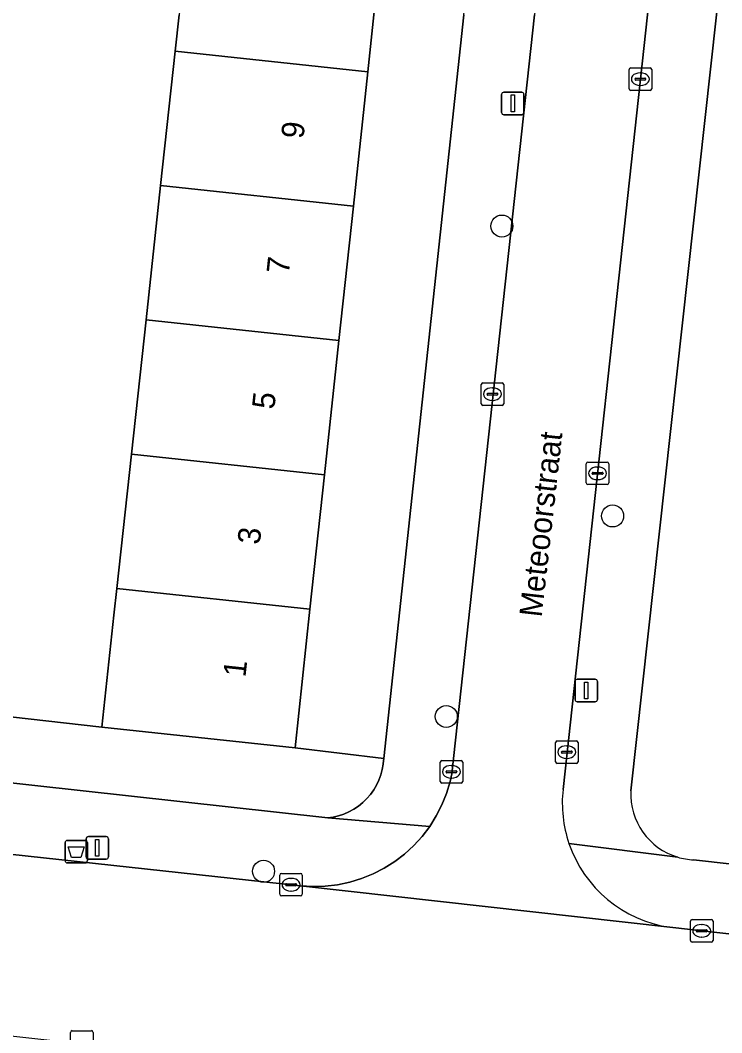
# Model space of a CAD drawing. Extents: x 161928 to 163071, y 386474 to 387428.
# Drawn here: x 162419.61 to 162450.73, y 386954.8 to 386999.76 of the extents above; entities that cross this region are included whole.
import ezdxf

# ---------------------------------------------------------------- set-up
doc = ezdxf.new("R2010")
doc.units = 0
for name, color, linetype in [('IMGEO_Afvalbak', 7, 'Continuous'), ('IMGEO_Boom', 7, 'Continuous'), ('IMGEO_Erf', 7, 'Continuous'), ('IMGEO_Groenvoorziening', 7, 'Continuous'), ('IMGEO_Kolk', 7, 'Continuous'), ('IMGEO_Lichtmast', 7, 'Continuous'), ('IMGEO_Openbare_ruimte_label', 7, 'Continuous'), ('IMGEO_Pand', 7, 'Continuous'), ('IMGEO_Pand_nummerreeks', 7, 'Continuous'), ('IMGEO_Rijbaan_lokaal_gesloten', 7, 'Continuous'), ('IMGEO_Rijbaan_lokaal_open', 7, 'Continuous'), ('IMGEO_Voetpad_open', 7, 'Continuous')]:
    doc.layers.add(name, color=color, linetype=linetype)

msp = doc.modelspace()

# ---------------------------------------------------------------- linework, layer by layer
at = {"layer": 'IMGEO_Afvalbak'}
for p, q in [((162421.695, 386963.345), (162422.485, 386963.345)), ((162422.485, 386963.345), (162421.695, 386963.345)), ((162421.595, 386962.445), (162421.595, 386963.245)), ((162421.595, 386963.245), (162421.595, 386962.445)), ((162422.585, 386963.245), (162422.585, 386962.445)), ((162422.585, 386962.445), (162422.585, 386963.245)), ((162422.485, 386962.345), (162421.695, 386962.345)), ((162421.695, 386962.345), (162422.485, 386962.345))]:
    msp.add_line(p, q, dxfattribs=at)
msp.add_lwpolyline([(162421.738, 386963.059), (162422.442, 386963.059), (162422.293, 386962.589), (162421.887, 386962.589), (162421.738, 386963.059)], dxfattribs=at)
for centre, start, end in [((162421.695, 386963.245), 90, 180), ((162421.695, 386963.245), 90, 180), ((162422.485, 386963.245), 0, 90), ((162422.485, 386963.245), 360, 90), ((162421.695, 386962.445), 180, 270), ((162421.695, 386962.445), 180, 270), ((162422.485, 386962.445), 270, 0), ((162422.485, 386962.445), 270, 0)]:
    msp.add_arc(centre, 0.1, start, end, dxfattribs=at)
at = {"layer": 'IMGEO_Boom'}
for centre in [(162440.975, 386990.619), (162445.886, 386977.749), (162438.506, 386968.845), (162430.401, 386961.972)]:
    msp.add_circle(centre, 0.489, dxfattribs=at)
at = {"layer": 'IMGEO_Erf'}
for points in [[(162433.927, 387034.007), (162438.897, 387033.469), (162438.234, 387027.304), (162437.593, 387021.338), (162436.952, 387015.373), (162436.31, 387009.407), (162435.669, 387003.442), (162435.299, 387000), (162435.028, 386997.476), (162434.386, 386991.51), (162433.745, 386985.545), (162433.103, 386979.579), (162432.462, 386973.613), (162431.799, 386967.449), (162435.739, 386966.975), (162439.292, 387000), (162443.165, 387036.006)], [(162451.164, 387005.358), (162450.495, 387000), (162446.697, 386965.539)], [(162415.075, 387000.512), (162414.82, 386997.922), (162417.59, 386997.65), (162417.167, 386993.341), (162416.646, 386988.051), (162413.716, 386988.339), (162413.495, 386986.093), (162416.316, 386985.815), (162415.88, 386981.381), (162415.359, 386976.091), (162412.438, 386976.379), (162412.281, 386974.785), (162414.895, 386974.493), (162414.325, 386969.385), (162423.225, 386968.375), (162423.764, 386973.346), (162423.893, 386974.534), (162424.54, 386980.499), (162425.187, 386986.465), (162425.834, 386992.429), (162426.481, 386998.394), (162426.655, 387000)], [(162449.48, 386962.481), (162485.749, 386958.415), (162486.672, 386966.335), (162489.957, 386965.947), (162489.035, 386958.046), (162496.1, 386957.254), (162498.78, 386981.022), (162500.274, 386980.853), (162497.594, 386957.087), (162512.851, 386955.376), (162517.505, 386954.854)]]:
    msp.add_lwpolyline(points, dxfattribs=at)
for centre, radius, start, end in [((162449.618, 386965.402), 2.924, 177.3096, 253.3107), ((162449.605, 386965.325), 2.847, 253.1137, 267.4855)]:
    msp.add_arc(centre, radius, start, end, dxfattribs=at)
at = {"layer": 'IMGEO_Groenvoorziening'}
msp.add_lwpolyline([(162431.799, 386967.449), (162423.225, 386968.375), (162414.325, 386969.385), (162411.711, 386969.677), (162411.396, 386966.76), (162433.247, 386964.344), (162433.491, 386964.379), (162433.732, 386964.437), (162433.966, 386964.515), (162434.192, 386964.614), (162434.409, 386964.733), (162434.614, 386964.87), (162434.806, 386965.026), (162434.983, 386965.198), (162435.144, 386965.385), (162435.288, 386965.585), (162435.414, 386965.798), (162435.52, 386966.021), (162435.605, 386966.253), (162435.67, 386966.492), (162435.712, 386966.735), (162435.715, 386966.755), (162435.739, 386966.975)], close=True, dxfattribs=at)
at = {"layer": 'IMGEO_Kolk'}
for p, q in [((162446.621, 386996.719), (162446.621, 386997.571)), ((162446.696, 386997.645), (162447.548, 386997.645)), ((162447.109, 386997.425), (162447.134, 386997.425)), ((162447.622, 386997.571), (162447.622, 386996.719)), ((162446.88, 386997.139), (162446.88, 386997.151)), ((162447.318, 386997.102), (162446.92, 386997.102)), ((162446.923, 386997.188), (162447.321, 386997.188)), ((162447.364, 386997.151), (162447.364, 386997.139)), ((162447.548, 386996.645), (162446.696, 386996.645)), ((162447.132, 386996.865), (162447.107, 386996.865)), ((162440.058, 386982.733), (162440.058, 386983.585)), ((162440.133, 386983.659), (162440.985, 386983.659)), ((162441.059, 386983.585), (162441.059, 386982.733)), ((162440.317, 386983.153), (162440.317, 386983.165)), ((162440.755, 386983.116), (162440.357, 386983.116)), ((162440.36, 386983.202), (162440.758, 386983.202)), ((162440.546, 386983.439), (162440.571, 386983.439)), ((162440.801, 386983.165), (162440.801, 386983.153)), ((162440.985, 386982.659), (162440.133, 386982.659)), ((162440.569, 386982.879), (162440.544, 386982.879)), ((162444.72, 386979.216), (162444.72, 386980.068)), ((162444.795, 386980.142), (162445.647, 386980.142)), ((162445.208, 386979.922), (162445.233, 386979.922)), ((162445.721, 386980.068), (162445.721, 386979.216)), ((162444.979, 386979.636), (162444.979, 386979.648)), ((162445.417, 386979.599), (162445.019, 386979.599)), ((162445.022, 386979.685), (162445.42, 386979.685)), ((162445.463, 386979.648), (162445.463, 386979.636)), ((162445.647, 386979.142), (162444.795, 386979.142)), ((162445.231, 386979.362), (162445.206, 386979.362)), ((162443.431, 386967.764), (162444.283, 386967.764)), ((162443.356, 386966.838), (162443.356, 386967.69)), ((162443.658, 386967.307), (162444.056, 386967.307)), ((162443.844, 386967.544), (162443.869, 386967.544)), ((162444.357, 386967.69), (162444.357, 386966.838)), ((162438.313, 386966.89), (162439.165, 386966.89)), ((162443.615, 386967.258), (162443.615, 386967.27)), ((162444.053, 386967.221), (162443.655, 386967.221)), ((162443.867, 386966.984), (162443.842, 386966.984)), ((162444.099, 386967.27), (162444.099, 386967.258)), ((162438.238, 386965.964), (162438.238, 386966.816)), ((162438.497, 386966.384), (162438.497, 386966.396)), ((162438.54, 386966.433), (162438.938, 386966.433)), ((162438.726, 386966.67), (162438.751, 386966.67)), ((162438.981, 386966.396), (162438.981, 386966.384)), ((162439.239, 386966.816), (162439.239, 386965.964)), ((162444.283, 386966.764), (162443.431, 386966.764)), ((162438.935, 386966.347), (162438.537, 386966.347)), ((162438.749, 386966.11), (162438.724, 386966.11)), ((162439.165, 386965.89), (162438.313, 386965.89)), ((162431.121, 386960.95), (162431.121, 386961.802)), ((162431.196, 386961.876), (162432.048, 386961.876)), ((162431.609, 386961.656), (162431.634, 386961.656)), ((162432.122, 386961.802), (162432.122, 386960.95)), ((162431.38, 386961.37), (162431.38, 386961.382)), ((162431.818, 386961.333), (162431.42, 386961.333)), ((162431.423, 386961.419), (162431.821, 386961.419)), ((162431.632, 386961.096), (162431.607, 386961.096)), ((162431.864, 386961.382), (162431.864, 386961.37)), ((162432.048, 386960.876), (162431.196, 386960.876)), ((162449.342, 386958.904), (162449.342, 386959.756)), ((162449.417, 386959.83), (162450.269, 386959.83)), ((162450.343, 386959.756), (162450.343, 386958.904)), ((162449.601, 386959.324), (162449.601, 386959.336)), ((162450.039, 386959.287), (162449.641, 386959.287)), ((162449.644, 386959.373), (162450.042, 386959.373)), ((162449.83, 386959.61), (162449.855, 386959.61)), ((162450.085, 386959.336), (162450.085, 386959.324)), ((162450.269, 386958.83), (162449.417, 386958.83)), ((162449.853, 386959.05), (162449.828, 386959.05)), ((162421.838, 386953.969), (162421.838, 386954.821)), ((162421.913, 386954.895), (162422.765, 386954.895)), ((162422.839, 386954.821), (162422.839, 386953.969))]:
    msp.add_line(p, q, dxfattribs=at)
for points in [[(162446.621, 386996.719), (162446.621, 386997.571)], [(162446.696, 386997.645), (162447.548, 386997.645)], [(162447.622, 386997.571), (162447.622, 386996.719)], [(162447.548, 386996.645), (162446.696, 386996.645)], [(162440.058, 386982.733), (162440.058, 386983.585)], [(162440.133, 386983.659), (162440.985, 386983.659)], [(162441.059, 386983.585), (162441.059, 386982.733)], [(162440.985, 386982.659), (162440.133, 386982.659)], [(162444.72, 386979.216), (162444.72, 386980.068)], [(162444.795, 386980.142), (162445.647, 386980.142)], [(162445.721, 386980.068), (162445.721, 386979.216)], [(162445.647, 386979.142), (162444.795, 386979.142)], [(162443.431, 386967.764), (162444.283, 386967.764)], [(162443.356, 386966.838), (162443.356, 386967.69)], [(162444.357, 386967.69), (162444.357, 386966.838)], [(162438.313, 386966.89), (162439.165, 386966.89)], [(162438.238, 386965.964), (162438.238, 386966.816)], [(162439.239, 386966.816), (162439.239, 386965.964)], [(162444.283, 386966.764), (162443.431, 386966.764)], [(162439.165, 386965.89), (162438.313, 386965.89)], [(162431.121, 386960.95), (162431.121, 386961.802)], [(162431.196, 386961.876), (162432.048, 386961.876)], [(162432.122, 386961.802), (162432.122, 386960.95)], [(162432.048, 386960.876), (162431.196, 386960.876)], [(162449.342, 386958.904), (162449.342, 386959.756)], [(162449.417, 386959.83), (162450.269, 386959.83)], [(162450.343, 386959.756), (162450.343, 386958.904)], [(162450.269, 386958.83), (162449.417, 386958.83)], [(162421.838, 386953.969), (162421.838, 386954.821)], [(162421.913, 386954.895), (162422.765, 386954.895)], [(162422.839, 386954.821), (162422.839, 386953.969)]]:
    msp.add_lwpolyline(points, dxfattribs=at)
for centre, radius, start, end in [((162446.698, 386997.569), 0.0765, 91.552, 178.448), ((162446.698, 386997.569), 0.0765, 91.552, 178.448), ((162447.546, 386997.569), 0.0765, 1.552, 88.448), ((162447.546, 386997.569), 0.0765, 1.552, 88.448), ((162446.92, 386997.148), 0.0403, 85.8775, 175.7526), ((162446.917, 386997.138), 0.0366, 178.938, 274.7102), ((162447.321, 386997.145), 0.043, 264.8664, 352.4533), ((162447.325, 386997.15), 0.0386, 1.7309, 96.639), ((162446.698, 386996.721), 0.0765, 181.552, 268.448), ((162446.698, 386996.721), 0.0765, 181.552, 268.448), ((162447.546, 386996.721), 0.0765, 271.552, 358.448), ((162447.546, 386996.721), 0.0765, 271.552, 358.448), ((162440.135, 386983.583), 0.0765, 91.552, 178.448), ((162440.135, 386983.583), 0.0765, 91.552, 178.448), ((162440.983, 386983.583), 0.0765, 1.552, 88.448), ((162440.983, 386983.583), 0.0765, 1.552, 88.448), ((162440.357, 386983.162), 0.0403, 85.8775, 175.7526), ((162440.354, 386983.152), 0.0366, 178.938, 274.7102), ((162440.758, 386983.159), 0.043, 264.8664, 352.4533), ((162440.762, 386983.164), 0.0386, 1.7309, 96.639), ((162440.135, 386982.735), 0.0765, 181.552, 268.448), ((162440.135, 386982.735), 0.0765, 181.552, 268.448), ((162440.983, 386982.735), 0.0765, 271.552, 358.448), ((162440.983, 386982.735), 0.0765, 271.552, 358.448), ((162444.797, 386980.066), 0.0765, 91.552, 178.448), ((162444.797, 386980.066), 0.0765, 91.552, 178.448), ((162445.645, 386980.066), 0.0765, 1.552, 88.448), ((162445.645, 386980.066), 0.0765, 1.552, 88.448), ((162445.019, 386979.645), 0.0403, 85.8775, 175.7526), ((162445.016, 386979.635), 0.0366, 178.938, 274.7102), ((162445.42, 386979.642), 0.043, 264.8664, 352.4533), ((162445.424, 386979.647), 0.0386, 1.7309, 96.639), ((162444.797, 386979.218), 0.0765, 181.552, 268.448), ((162444.797, 386979.218), 0.0765, 181.552, 268.448), ((162445.645, 386979.218), 0.0765, 271.552, 358.448), ((162445.645, 386979.218), 0.0765, 271.552, 358.448), ((162443.433, 386967.688), 0.0765, 91.552, 178.448), ((162443.433, 386967.688), 0.0765, 91.552, 178.448), ((162444.281, 386967.688), 0.0765, 1.552, 88.448), ((162444.281, 386967.688), 0.0765, 1.552, 88.448), ((162443.655, 386967.267), 0.0403, 85.8775, 175.7526), ((162444.06, 386967.269), 0.0386, 1.7309, 96.639), ((162438.315, 386966.814), 0.0765, 91.552, 178.448), ((162438.315, 386966.814), 0.0765, 91.552, 178.448), ((162439.163, 386966.814), 0.0765, 1.552, 88.448), ((162439.163, 386966.814), 0.0765, 1.552, 88.448), ((162443.652, 386967.257), 0.0366, 178.938, 274.7102), ((162444.056, 386967.264), 0.043, 264.8664, 352.4533), ((162438.537, 386966.393), 0.0403, 85.8775, 175.7526), ((162438.942, 386966.395), 0.0386, 1.7309, 96.639), ((162443.433, 386966.84), 0.0765, 181.552, 268.448), ((162443.433, 386966.84), 0.0765, 181.552, 268.448), ((162444.281, 386966.84), 0.0765, 271.552, 358.448), ((162444.281, 386966.84), 0.0765, 271.552, 358.448), ((162438.315, 386965.966), 0.0765, 181.552, 268.448), ((162438.315, 386965.966), 0.0765, 181.552, 268.448), ((162438.534, 386966.383), 0.0366, 178.938, 274.7102), ((162438.938, 386966.39), 0.043, 264.8664, 352.4533), ((162439.163, 386965.966), 0.0765, 271.552, 358.448), ((162439.163, 386965.966), 0.0765, 271.552, 358.448), ((162431.198, 386961.8), 0.0765, 91.552, 178.448), ((162431.198, 386961.8), 0.0765, 91.552, 178.448), ((162432.046, 386961.8), 0.0765, 1.552, 88.448), ((162432.046, 386961.8), 0.0765, 1.552, 88.448), ((162431.42, 386961.379), 0.0403, 85.8775, 175.7526), ((162431.417, 386961.369), 0.0366, 178.938, 274.7102), ((162431.821, 386961.376), 0.043, 264.8664, 352.4533), ((162431.825, 386961.381), 0.0386, 1.7309, 96.639), ((162431.198, 386960.952), 0.0765, 181.552, 268.448), ((162431.198, 386960.952), 0.0765, 181.552, 268.448), ((162432.046, 386960.952), 0.0765, 271.552, 358.448), ((162432.046, 386960.952), 0.0765, 271.552, 358.448), ((162449.419, 386959.754), 0.0765, 91.552, 178.448), ((162449.419, 386959.754), 0.0765, 91.552, 178.448), ((162450.267, 386959.754), 0.0765, 1.552, 88.448), ((162450.267, 386959.754), 0.0765, 1.552, 88.448), ((162449.641, 386959.333), 0.0403, 85.8775, 175.7526), ((162449.638, 386959.323), 0.0366, 178.938, 274.7102), ((162450.042, 386959.33), 0.043, 264.8664, 352.4533), ((162450.046, 386959.335), 0.0386, 1.7309, 96.639), ((162449.419, 386958.906), 0.0765, 181.552, 268.448), ((162449.419, 386958.906), 0.0765, 181.552, 268.448), ((162450.267, 386958.906), 0.0765, 271.552, 358.448), ((162450.267, 386958.906), 0.0765, 271.552, 358.448), ((162421.915, 386954.819), 0.0765, 91.552, 178.448), ((162421.915, 386954.819), 0.0765, 91.552, 178.448), ((162422.763, 386954.819), 0.0765, 1.552, 88.448), ((162422.763, 386954.819), 0.0765, 1.552, 88.448)]:
    msp.add_arc(centre, radius, start, end, dxfattribs=at)
for centre, major_axis, ratio, start_param, end_param in [((162447.108, 386997.145), (-0.387, 0.002), 0.722429, 4.712389, 7.853982), ((162447.133, 386997.145), (-0.39, 0.002), 0.717154, 1.570796, 4.712389), ((162440.545, 386983.159), (-0.387, 0.002), 0.722429, 4.712389, 7.853982), ((162440.57, 386983.159), (-0.39, 0.002), 0.717154, 1.570796, 4.712389), ((162445.207, 386979.642), (-0.387, 0.002), 0.722429, 4.712389, 7.853982), ((162445.232, 386979.642), (-0.39, 0.002), 0.717154, 1.570796, 4.712389), ((162443.843, 386967.264), (-0.387, 0.002), 0.722429, 4.712389, 7.853982), ((162443.868, 386967.264), (-0.39, 0.002), 0.717154, 1.570796, 4.712389), ((162438.725, 386966.39), (-0.387, 0.002), 0.722429, 4.712389, 7.853982), ((162438.75, 386966.39), (-0.39, 0.002), 0.717154, 1.570796, 4.712389), ((162431.608, 386961.376), (-0.387, 0.002), 0.722429, 4.712389, 7.853982), ((162431.633, 386961.376), (-0.39, 0.002), 0.717154, 1.570796, 4.712389), ((162449.829, 386959.33), (-0.387, 0.002), 0.722429, 4.712389, 7.853982), ((162449.854, 386959.33), (-0.39, 0.002), 0.717154, 1.570796, 4.712389)]:
    msp.add_ellipse(centre, major_axis=major_axis, ratio=ratio, start_param=start_param, end_param=end_param, dxfattribs=at)
at = {"layer": 'IMGEO_Lichtmast'}
for p, q in [((162441.066, 386996.566), (162441.856, 386996.566)), ((162441.856, 386996.566), (162441.066, 386996.566)), ((162440.966, 386995.666), (162440.966, 386996.466)), ((162440.966, 386996.466), (162440.966, 386995.666)), ((162441.956, 386996.466), (162441.956, 386995.666)), ((162441.956, 386995.666), (162441.956, 386996.466)), ((162441.856, 386995.566), (162441.066, 386995.566)), ((162441.066, 386995.566), (162441.856, 386995.566)), ((162444.322, 386970.498), (162445.112, 386970.498)), ((162445.112, 386970.498), (162444.322, 386970.498)), ((162444.222, 386969.598), (162444.222, 386970.398)), ((162444.222, 386970.398), (162444.222, 386969.598)), ((162445.212, 386970.398), (162445.212, 386969.598)), ((162445.212, 386969.598), (162445.212, 386970.398)), ((162445.112, 386969.498), (162444.322, 386969.498)), ((162444.322, 386969.498), (162445.112, 386969.498)), ((162422.53, 386962.611), (162422.53, 386963.411)), ((162422.53, 386963.411), (162422.53, 386962.611)), ((162422.63, 386963.511), (162423.42, 386963.511)), ((162423.42, 386963.511), (162422.63, 386963.511)), ((162423.52, 386963.411), (162423.52, 386962.611)), ((162423.52, 386962.611), (162423.52, 386963.411)), ((162423.42, 386962.511), (162422.63, 386962.511)), ((162422.63, 386962.511), (162423.42, 386962.511))]:
    msp.add_line(p, q, dxfattribs=at)
for points in [[(162441.386, 386996.441), (162441.536, 386996.441), (162441.536, 386995.691), (162441.386, 386995.691), (162441.386, 386996.441)], [(162444.642, 386970.373), (162444.792, 386970.373), (162444.792, 386969.623), (162444.642, 386969.623), (162444.642, 386970.373)], [(162422.95, 386963.386), (162423.1, 386963.386), (162423.1, 386962.636), (162422.95, 386962.636), (162422.95, 386963.386)]]:
    msp.add_lwpolyline(points, dxfattribs=at)
for centre, start, end in [((162441.066, 386996.466), 90, 180), ((162441.066, 386996.466), 90, 180), ((162441.856, 386996.466), 0, 90), ((162441.856, 386996.466), 360, 90), ((162441.066, 386995.666), 180, 270), ((162441.066, 386995.666), 180, 270), ((162441.856, 386995.666), 270, 0), ((162441.856, 386995.666), 270, 0), ((162444.322, 386970.398), 90, 180), ((162444.322, 386970.398), 90, 180), ((162445.112, 386970.398), 0, 90), ((162445.112, 386970.398), 360, 90), ((162444.322, 386969.598), 180, 270), ((162444.322, 386969.598), 180, 270), ((162445.112, 386969.598), 270, 0), ((162445.112, 386969.598), 270, 0), ((162422.63, 386963.411), 90, 180), ((162422.63, 386963.411), 90, 180), ((162423.42, 386963.411), 0, 90), ((162423.42, 386963.411), 360, 90), ((162422.63, 386962.611), 180, 270), ((162422.63, 386962.611), 180, 270), ((162423.42, 386962.611), 270, 0), ((162423.42, 386962.611), 270, 0)]:
    msp.add_arc(centre, 0.1, start, end, dxfattribs=at)
at = {"layer": 'IMGEO_Pand'}
for points in [[(162435.028, 386997.476), (162435.299, 387000), (162435.669, 387003.442), (162427.128, 387004.36), (162426.655, 387000), (162426.481, 386998.394)], [(162434.386, 386991.51), (162435.028, 386997.476), (162426.481, 386998.394), (162425.834, 386992.429)], [(162425.834, 386992.429), (162425.187, 386986.465), (162433.745, 386985.545), (162434.386, 386991.51)], [(162425.187, 386986.465), (162424.54, 386980.499), (162433.103, 386979.579), (162433.745, 386985.545)], [(162432.462, 386973.613), (162433.103, 386979.579), (162424.54, 386980.499), (162423.893, 386974.534)], [(162423.893, 386974.534), (162423.764, 386973.346), (162423.225, 386968.375), (162431.799, 386967.449), (162432.462, 386973.613)]]:
    msp.add_lwpolyline(points, close=True, dxfattribs=at)
at = {"layer": 'IMGEO_Rijbaan_lokaal_gesloten'}
msp.add_lwpolyline([(162497.209, 386953.975), (162448.434, 386959.487), (162432.034, 386961.329), (162400.806, 386964.734), (162399.005, 386964.936), (162398.138, 386956.975), (162399.39, 386956.85), (162400.518, 386956.742), (162478.208, 386948.11), (162483.095, 386947.562), (162494.629, 386946.268), (162500, 386945.666), (162501.682, 386945.479), (162507.486, 386944.832), (162511.459, 386944.349), (162513.78, 386944.097), (162514.535, 386944.015), (162515.405, 386951.954), (162512.681, 386952.257), (162500.674, 386953.585), (162500, 386953.66)], close=True, dxfattribs=at)
at = {"layer": 'IMGEO_Rijbaan_lokaal_open'}
for points in [[(162454.054, 387060.362), (162449.032, 387060.909), (162447.924, 387050.706), (162446.438, 387037.031), (162442.416, 387000), (162438.755, 386966.297), (162438.68, 386965.961), (162438.522, 386965.433), (162438.317, 386964.92), (162438.067, 386964.428), (162437.774, 386963.96), (162437.44, 386963.52), (162437.068, 386963.112), (162436.662, 386962.738), (162436.223, 386962.403), (162435.757, 386962.108), (162435.266, 386961.855), (162434.754, 386961.648), (162434.226, 386961.487), (162433.685, 386961.374), (162433.137, 386961.31), (162432.585, 386961.295), (162432.034, 386961.329), (162448.434, 386959.487)], [(162443.688, 386965.609), (162447.431, 387000), (162448.152, 387006.327), (162448.292, 387007.576), (162448.713, 387011.344)]]:
    msp.add_lwpolyline(points, dxfattribs=at)
for centre, radius, start, end in [((162449.253, 386965.007), 5.597, 173.8213, 198.7333), ((162449.23, 386965.005), 5.576, 198.796, 261.7893)]:
    msp.add_arc(centre, radius, start, end, dxfattribs=at)
at = {"layer": 'IMGEO_Voetpad_open'}
for points in [[(162455.95, 387077.696), (162455.327, 387072.552), (162455.299, 387072.312), (162454.054, 387060.362), (162452.045, 387041.07), (162451.961, 387040.323), (162450.98, 387031.559), (162449.191, 387015.573), (162448.713, 387011.344), (162448.292, 387007.576), (162448.152, 387006.327), (162447.431, 387000), (162443.688, 386965.609)], [(162446.697, 386965.539), (162450.495, 387000), (162451.164, 387005.358), (162451.428, 387007.469), (162451.814, 387011.267), (162451.856, 387011.677), (162452.233, 387015.061), (162452.625, 387018.51), (162453.365, 387024.947)], [(162439.292, 387000), (162435.739, 386966.975), (162435.715, 386966.755), (162435.712, 386966.735), (162435.67, 386966.492), (162435.605, 386966.253), (162435.52, 386966.021), (162435.414, 386965.798), (162435.288, 386965.585), (162435.144, 386965.385), (162434.983, 386965.198), (162434.806, 386965.026), (162434.614, 386964.87), (162434.409, 386964.733), (162434.192, 386964.614), (162433.966, 386964.515), (162433.732, 386964.437), (162433.491, 386964.379), (162433.247, 386964.344), (162437.774, 386963.96), (162438.067, 386964.428), (162438.317, 386964.92), (162438.522, 386965.433), (162438.68, 386965.961), (162438.755, 386966.297), (162442.416, 387000)], [(162378.037, 386967.289), (162399.005, 386964.936), (162400.806, 386964.734), (162432.034, 386961.329), (162432.585, 386961.295), (162433.137, 386961.31), (162433.685, 386961.374), (162434.226, 386961.487), (162434.754, 386961.648), (162435.266, 386961.855), (162435.757, 386962.108), (162436.223, 386962.403), (162436.662, 386962.738), (162437.068, 386963.112), (162437.44, 386963.52), (162437.774, 386963.96), (162433.247, 386964.344), (162411.396, 386966.76)], [(162448.778, 386962.601), (162443.952, 386963.209)], [(162443.952, 386963.209), (162448.778, 386962.601)], [(162489.035, 386958.046), (162485.749, 386958.415), (162449.48, 386962.481)], [(162448.434, 386959.487), (162497.209, 386953.975), (162500, 386953.66), (162500.674, 386953.585), (162512.681, 386952.257), (162515.405, 386951.954), (162518.266, 386951.638)]]:
    msp.add_lwpolyline(points, dxfattribs=at)
for centre, radius, start, end in [((162449.253, 386965.007), 5.597, 173.8213, 198.7333), ((162449.618, 386965.402), 2.924, 177.3096, 253.3107), ((162449.23, 386965.005), 5.576, 198.796, 261.7893), ((162449.605, 386965.325), 2.847, 253.1137, 267.4855)]:
    msp.add_arc(centre, radius, start, end, dxfattribs=at)

# ---------------------------------------------------------------- texts
at = {"layer": 'IMGEO_Openbare_ruimte_label'}
msp.add_text('Meteoorstraat', height=1, rotation=83.5713, dxfattribs=at).set_placement((162442.74, 386973.225))
at = {"layer": 'IMGEO_Pand_nummerreeks'}
for s, p in [('9', (162432.169, 386994.468)), ('7', (162431.523, 386988.463)), ('5', (162430.878, 386982.457)), ('3', (162430.232, 386976.452)), ('1', (162429.598, 386970.561))]:
    msp.add_text(s, height=1, rotation=83.8641, dxfattribs=at).set_placement(p)

doc.saveas('drawing.dxf')
